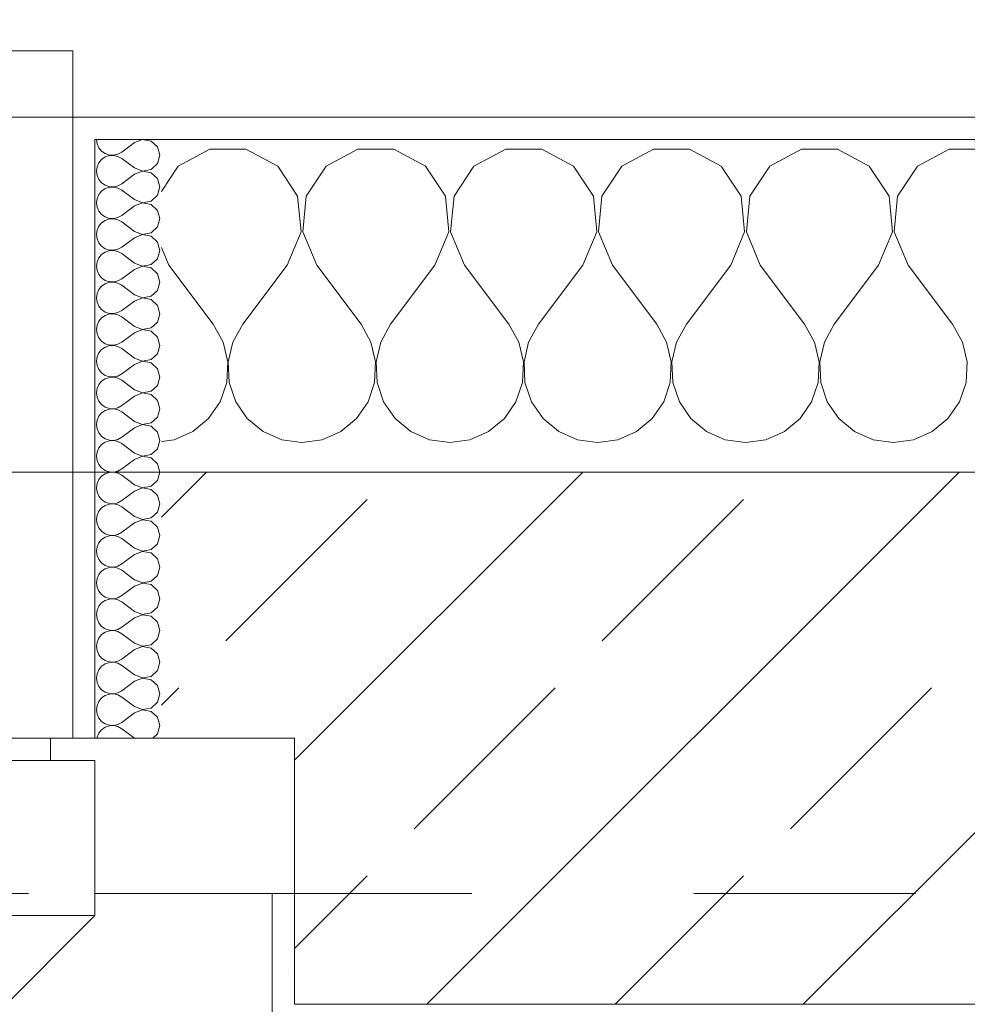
# Model space of a CAD drawing. Header units: metres. Extents: x -4 to 99, y -11 to 17.
# Tile 530 of 656: x 39.406 to 39.833, y 13.455 to 13.899. Entities that reach past the tile are written whole.
import ezdxf

# ---------------------------------------------------------------- set-up
doc = ezdxf.new("R2010")
doc.units = ezdxf.units.M
doc.header["$MEASUREMENT"] = 0
doc.linetypes.add('Strichlinie eng', pattern=[0.115, 0.075, -0.04])
doc.linetypes.add('Untersicht', pattern=[0.1, 0.075, -0.025])
for name, color, linetype in [('152 - Bemaßung_ Beschriftung.Ausbau', 7, 'Continuous'), ('603 - Struktur.Bodenplatte_ Decke Roh', 7, 'Continuous'), ('604 - Struktur.Wand Aussen', 7, 'Continuous'), ('Neubau_653 - Abdeckung.TB Verkofferung', 7, 'Continuous')]:
    doc.layers.add(name, color=color, linetype=linetype)
doc.styles.add('ERSTELLTER_STIL_2', font='txt')
doc.dimstyles.new('ERSTELLTER_STIL__2', dxfattribs={"dimtxt": 0.1, "dimasz": 0.0532, "dimexe": 0.18, "dimexo": 0.0625, "dimgap": 0, "dimtad": 1, "dimtih": 1, "dimtoh": 1, "dimzin": 0, "dimdsep": 46, "dimtxsty": 'ERSTELLTER_STIL_2', "dimblk": 'ARROWHEAD_2', "dimblk1": 'ARROWHEAD_2', "dimblk2": 'ARROWHEAD_2', "dimcen": 0.09, "dimse1": 1, "dimse2": 1, "dimclrd": 7, "dimclre": 7, "dimclrt": 7, "dimazin": 0, "dimtfac": 1, "dimtdec": 4, "dimtmove": 0, "dimatfit": 3, "dimfxl": 1, "dimtolj": 1, "dimtzin": 0, "dimarcsym": 0})
pattern_1 = [(0, (0, 0), (0, 0.08660254), [0, -0.05]), (0, (0.025, 0.0433), (0, 0.08660254), [0, -0.05])]

# ---------------------------------------------------------------- blocks, each defined once
blk = doc.blocks.new('*X39')
at = {"layer": '604 - Struktur.Wand Aussen', "color": 7, "linetype": 'Continuous', "lineweight": 5}
for p, q in [((39.49188, 13.84066), (39.47757, 13.83299)), ((39.50812, 13.84066), (39.49188, 13.84066)), ((39.52243, 13.83299), (39.50812, 13.84066)), ((39.55855, 13.84066), (39.54424, 13.83299)), ((39.57479, 13.84066), (39.55855, 13.84066)), ((39.5891, 13.83299), (39.57479, 13.84066)), ((39.62521, 13.84066), (39.6109, 13.83299)), ((39.64145, 13.84066), (39.62521, 13.84066)), ((39.65576, 13.83299), (39.64145, 13.84066)), ((39.69188, 13.84066), (39.67757, 13.83299)), ((39.70812, 13.84066), (39.69188, 13.84066)), ((39.72243, 13.83299), (39.70812, 13.84066)), ((39.75855, 13.84066), (39.74424, 13.83299)), ((39.77479, 13.84066), (39.75855, 13.84066)), ((39.7891, 13.83299), (39.77479, 13.84066)), ((39.82521, 13.84066), (39.8109, 13.83299)), ((39.84145, 13.84066), (39.82521, 13.84066)), ((39.47757, 13.83299), (39.47, 13.8216)), ((39.53142, 13.81947), (39.52243, 13.83299)), ((39.54424, 13.83299), (39.53525, 13.81947)), ((39.59808, 13.81947), (39.5891, 13.83299)), ((39.6109, 13.83299), (39.60192, 13.81947)), ((39.66475, 13.81947), (39.65576, 13.83299)), ((39.67757, 13.83299), (39.66858, 13.81947)), ((39.73142, 13.81947), (39.72243, 13.83299)), ((39.74424, 13.83299), (39.73525, 13.81947)), ((39.79808, 13.81947), (39.7891, 13.83299)), ((39.8109, 13.83299), (39.80192, 13.81947)), ((39.53295, 13.8033), (39.53142, 13.81947)), ((39.53525, 13.81947), (39.53371, 13.8033)), ((39.59962, 13.8033), (39.59808, 13.81947)), ((39.60192, 13.81947), (39.60038, 13.8033)), ((39.66629, 13.8033), (39.66475, 13.81947)), ((39.66858, 13.81947), (39.66705, 13.8033)), ((39.73295, 13.8033), (39.73142, 13.81947)), ((39.73525, 13.81947), (39.73371, 13.8033)), ((39.79962, 13.8033), (39.79808, 13.81947)), ((39.80192, 13.81947), (39.80038, 13.8033)), ((39.52667, 13.78833), (39.53295, 13.8033)), ((39.53371, 13.8033), (39.54, 13.78833)), ((39.59333, 13.78833), (39.59962, 13.8033)), ((39.60038, 13.8033), (39.60667, 13.78833)), ((39.66, 13.78833), (39.66629, 13.8033)), ((39.66705, 13.8033), (39.67333, 13.78833)), ((39.72667, 13.78833), (39.73295, 13.8033)), ((39.73371, 13.8033), (39.74, 13.78833)), ((39.79333, 13.78833), (39.79962, 13.8033)), ((39.80038, 13.8033), (39.80667, 13.78833)), ((39.47, 13.79627), (39.47333, 13.78833)), ((39.47333, 13.78833), (39.49333, 13.76167)), ((39.52667, 13.78833), (39.50667, 13.76167)), ((39.54, 13.78833), (39.56, 13.76167)), ((39.59333, 13.78833), (39.57333, 13.76167)), ((39.60667, 13.78833), (39.62667, 13.76167)), ((39.66, 13.78833), (39.64, 13.76167)), ((39.67333, 13.78833), (39.69333, 13.76167)), ((39.72667, 13.78833), (39.70667, 13.76167)), ((39.74, 13.78833), (39.76, 13.76167)), ((39.79333, 13.78833), (39.77333, 13.76167)), ((39.80667, 13.78833), (39.82667, 13.76167)), ((39.49778, 13.75362), (39.49333, 13.76167)), ((39.50667, 13.76167), (39.50222, 13.75362)), ((39.56445, 13.75362), (39.56, 13.76167)), ((39.57333, 13.76167), (39.56888, 13.75362)), ((39.63112, 13.75362), (39.62667, 13.76167)), ((39.64, 13.76167), (39.63555, 13.75362)), ((39.69778, 13.75362), (39.69333, 13.76167)), ((39.70667, 13.76167), (39.70222, 13.75362)), ((39.76445, 13.75362), (39.76, 13.76167)), ((39.77333, 13.76167), (39.76888, 13.75362)), ((39.83112, 13.75362), (39.82667, 13.76167)), ((39.49987, 13.74466), (39.49778, 13.75362)), ((39.50222, 13.75362), (39.50013, 13.74466)), ((39.56653, 13.74466), (39.56445, 13.75362)), ((39.56888, 13.75362), (39.5668, 13.74466)), ((39.6332, 13.74466), (39.63112, 13.75362)), ((39.63555, 13.75362), (39.63347, 13.74466)), ((39.69987, 13.74466), (39.69778, 13.75362)), ((39.70222, 13.75362), (39.70013, 13.74466)), ((39.76653, 13.74466), (39.76445, 13.75362)), ((39.76888, 13.75362), (39.7668, 13.74466)), ((39.8332, 13.74466), (39.83112, 13.75362)), ((39.49942, 13.73547), (39.49987, 13.74466)), ((39.50013, 13.74466), (39.50058, 13.73547)), ((39.56609, 13.73547), (39.56653, 13.74466)), ((39.5668, 13.74466), (39.56725, 13.73547)), ((39.63275, 13.73547), (39.6332, 13.74466)), ((39.63347, 13.74466), (39.63391, 13.73547)), ((39.69942, 13.73547), (39.69987, 13.74466)), ((39.70013, 13.74466), (39.70058, 13.73547)), ((39.76609, 13.73547), (39.76653, 13.74466)), ((39.7668, 13.74466), (39.76725, 13.73547)), ((39.83275, 13.73547), (39.8332, 13.74466)), ((39.49648, 13.72676), (39.49942, 13.73547)), ((39.50058, 13.73547), (39.50352, 13.72676)), ((39.56315, 13.72676), (39.56609, 13.73547)), ((39.56725, 13.73547), (39.57019, 13.72676)), ((39.62981, 13.72676), (39.63275, 13.73547)), ((39.63391, 13.73547), (39.63685, 13.72676)), ((39.69648, 13.72676), (39.69942, 13.73547)), ((39.70058, 13.73547), (39.70352, 13.72676)), ((39.76315, 13.72676), (39.76609, 13.73547)), ((39.76725, 13.73547), (39.77019, 13.72676)), ((39.82981, 13.72676), (39.83275, 13.73547)), ((39.49127, 13.71918), (39.49648, 13.72676)), ((39.50352, 13.72676), (39.50873, 13.71918)), ((39.55794, 13.71918), (39.56315, 13.72676)), ((39.57019, 13.72676), (39.57539, 13.71918)), ((39.62461, 13.71918), (39.62981, 13.72676)), ((39.63685, 13.72676), (39.64206, 13.71918)), ((39.69127, 13.71918), (39.69648, 13.72676)), ((39.70352, 13.72676), (39.70873, 13.71918)), ((39.75794, 13.71918), (39.76315, 13.72676)), ((39.77019, 13.72676), (39.77539, 13.71918)), ((39.82461, 13.71918), (39.82981, 13.72676)), ((39.48419, 13.71331), (39.49127, 13.71918)), ((39.50873, 13.71918), (39.51581, 13.71331)), ((39.55086, 13.71331), (39.55794, 13.71918)), ((39.57539, 13.71918), (39.58248, 13.71331)), ((39.61752, 13.71331), (39.62461, 13.71918)), ((39.64206, 13.71918), (39.64914, 13.71331)), ((39.68419, 13.71331), (39.69127, 13.71918)), ((39.70873, 13.71918), (39.71581, 13.71331)), ((39.75086, 13.71331), (39.75794, 13.71918)), ((39.77539, 13.71918), (39.78248, 13.71331)), ((39.81752, 13.71331), (39.82461, 13.71918)), ((39.47578, 13.7096), (39.48419, 13.71331)), ((39.51581, 13.71331), (39.52422, 13.7096)), ((39.54244, 13.7096), (39.55086, 13.71331)), ((39.58248, 13.71331), (39.59089, 13.7096)), ((39.60911, 13.7096), (39.61752, 13.71331)), ((39.64914, 13.71331), (39.65756, 13.7096)), ((39.67578, 13.7096), (39.68419, 13.71331)), ((39.71581, 13.71331), (39.72422, 13.7096)), ((39.74244, 13.7096), (39.75086, 13.71331)), ((39.78248, 13.71331), (39.79089, 13.7096)), ((39.80911, 13.7096), (39.81752, 13.71331)), ((39.47, 13.7088), (39.47578, 13.7096)), ((39.52422, 13.7096), (39.53333, 13.70833)), ((39.53333, 13.70833), (39.54244, 13.7096)), ((39.59089, 13.7096), (39.6, 13.70833)), ((39.6, 13.70833), (39.60911, 13.7096)), ((39.65756, 13.7096), (39.66667, 13.70833)), ((39.66667, 13.70833), (39.67578, 13.7096)), ((39.72422, 13.7096), (39.73333, 13.70833)), ((39.73333, 13.70833), (39.74244, 13.7096)), ((39.79089, 13.7096), (39.8, 13.70833)), ((39.8, 13.70833), (39.80911, 13.7096))]:
    blk.add_line(p, q, dxfattribs=at)
blk = doc.blocks.new('*X65')
at = {"layer": '604 - Struktur.Wand Aussen', "color": 7, "linetype": 'Continuous', "lineweight": 5}
for p, q in [((39.44071, 13.845), (39.44099, 13.84305)), ((39.4615, 13.84497), (39.45786, 13.84357)), ((39.46534, 13.84425), (39.4615, 13.84497)), ((39.44099, 13.84305), (39.44178, 13.84124)), ((39.44178, 13.84124), (39.44304, 13.83973)), ((39.45786, 13.84357), (39.45214, 13.83929)), ((39.46822, 13.84161), (39.46534, 13.84425)), ((39.46929, 13.83786), (39.46822, 13.84161)), ((39.44304, 13.83599), (39.44178, 13.83447)), ((39.44304, 13.83973), (39.44466, 13.83861)), ((39.44466, 13.8371), (39.44304, 13.83599)), ((39.44466, 13.83861), (39.44653, 13.83798)), ((39.44653, 13.83773), (39.44466, 13.8371)), ((39.44653, 13.83798), (39.4485, 13.83789)), ((39.4485, 13.83783), (39.44653, 13.83773)), ((39.4485, 13.83789), (39.45042, 13.83833)), ((39.45042, 13.83738), (39.4485, 13.83783)), ((39.45042, 13.83833), (39.45214, 13.83929)), ((39.45214, 13.83643), (39.45042, 13.83738)), ((39.45786, 13.83214), (39.45214, 13.83643)), ((39.46822, 13.8341), (39.46929, 13.83786)), ((39.44099, 13.83267), (39.44071, 13.83071)), ((39.44178, 13.83447), (39.44099, 13.83267)), ((39.45786, 13.83214), (39.4615, 13.83074)), ((39.4615, 13.83074), (39.46534, 13.83147)), ((39.46534, 13.83147), (39.46822, 13.8341)), ((39.44071, 13.83071), (39.44099, 13.82876)), ((39.44099, 13.82876), (39.44178, 13.82696)), ((39.44178, 13.82696), (39.44304, 13.82544)), ((39.45786, 13.82929), (39.45214, 13.825)), ((39.4615, 13.83069), (39.45786, 13.82929)), ((39.46534, 13.82996), (39.4615, 13.83069)), ((39.46822, 13.82733), (39.46534, 13.82996)), ((39.46929, 13.82357), (39.46822, 13.82733)), ((39.44304, 13.82544), (39.44466, 13.82433)), ((39.44466, 13.82282), (39.44304, 13.8217)), ((39.44466, 13.82433), (39.44653, 13.8237)), ((39.44653, 13.82345), (39.44466, 13.82282)), ((39.44653, 13.8237), (39.4485, 13.8236)), ((39.4485, 13.82354), (39.44653, 13.82345)), ((39.4485, 13.8236), (39.45042, 13.82405)), ((39.45042, 13.8231), (39.4485, 13.82354)), ((39.45042, 13.82405), (39.45214, 13.825)), ((39.45214, 13.82214), (39.45042, 13.8231)), ((39.45786, 13.81786), (39.45214, 13.82214)), ((39.46822, 13.81982), (39.46929, 13.82357)), ((39.44099, 13.81838), (39.44071, 13.81643)), ((39.44178, 13.82018), (39.44099, 13.81838)), ((39.44304, 13.8217), (39.44178, 13.82018)), ((39.45786, 13.81786), (39.4615, 13.81646)), ((39.46534, 13.81718), (39.46822, 13.81982)), ((39.44071, 13.81643), (39.44099, 13.81448)), ((39.44099, 13.81448), (39.44178, 13.81267)), ((39.45786, 13.815), (39.45214, 13.81071)), ((39.4615, 13.8164), (39.45786, 13.815)), ((39.4615, 13.81646), (39.46534, 13.81718)), ((39.46534, 13.81567), (39.4615, 13.8164)), ((39.46822, 13.81304), (39.46534, 13.81567)), ((39.44178, 13.81267), (39.44304, 13.81116)), ((39.44304, 13.81116), (39.44466, 13.81004)), ((39.44466, 13.81004), (39.44653, 13.80941)), ((39.44653, 13.80916), (39.44466, 13.80853)), ((39.44653, 13.80941), (39.4485, 13.80931)), ((39.4485, 13.80926), (39.44653, 13.80916)), ((39.4485, 13.80931), (39.45042, 13.80976)), ((39.45042, 13.80881), (39.4485, 13.80926)), ((39.45042, 13.80976), (39.45214, 13.81071)), ((39.45214, 13.80786), (39.45042, 13.80881)), ((39.46929, 13.80929), (39.46822, 13.81304)), ((39.46822, 13.80553), (39.46929, 13.80929)), ((39.44178, 13.8059), (39.44099, 13.80409)), ((39.44304, 13.80742), (39.44178, 13.8059)), ((39.44466, 13.80853), (39.44304, 13.80742)), ((39.45786, 13.80357), (39.45214, 13.80786)), ((39.46534, 13.8029), (39.46822, 13.80553)), ((39.44099, 13.80409), (39.44071, 13.80214)), ((39.44071, 13.80214), (39.44099, 13.80019)), ((39.44099, 13.80019), (39.44178, 13.79839)), ((39.45786, 13.80071), (39.45214, 13.79643)), ((39.45786, 13.80357), (39.4615, 13.80217)), ((39.4615, 13.80211), (39.45786, 13.80071)), ((39.4615, 13.80217), (39.46534, 13.8029)), ((39.46534, 13.80139), (39.4615, 13.80211)), ((39.46822, 13.79876), (39.46534, 13.80139)), ((39.44178, 13.79839), (39.44304, 13.79687)), ((39.44304, 13.79687), (39.44466, 13.79575)), ((39.44466, 13.79575), (39.44653, 13.79512)), ((39.45042, 13.79547), (39.45214, 13.79643)), ((39.46929, 13.795), (39.46822, 13.79876)), ((39.44178, 13.79161), (39.44099, 13.78981)), ((39.44304, 13.79313), (39.44178, 13.79161)), ((39.44466, 13.79425), (39.44304, 13.79313)), ((39.44653, 13.79488), (39.44466, 13.79425)), ((39.44653, 13.79512), (39.4485, 13.79503)), ((39.4485, 13.79497), (39.44653, 13.79488)), ((39.4485, 13.79503), (39.45042, 13.79547)), ((39.45042, 13.79453), (39.4485, 13.79497)), ((39.45214, 13.79357), (39.45042, 13.79453)), ((39.45786, 13.78929), (39.45214, 13.79357)), ((39.46534, 13.78861), (39.46822, 13.79124)), ((39.46822, 13.79124), (39.46929, 13.795)), ((39.44099, 13.78981), (39.44071, 13.78786)), ((39.44071, 13.78786), (39.44099, 13.78591)), ((39.45786, 13.78929), (39.4615, 13.78789)), ((39.4615, 13.78783), (39.45786, 13.78643)), ((39.4615, 13.78789), (39.46534, 13.78861)), ((39.46534, 13.7871), (39.4615, 13.78783)), ((39.46822, 13.78447), (39.46534, 13.7871)), ((39.44099, 13.78591), (39.44178, 13.7841)), ((39.44178, 13.7841), (39.44304, 13.78258)), ((39.44304, 13.78258), (39.44466, 13.78147)), ((39.45786, 13.78643), (39.45214, 13.78214)), ((39.46929, 13.78071), (39.46822, 13.78447)), ((39.44304, 13.77884), (39.44178, 13.77733)), ((39.44466, 13.77996), (39.44304, 13.77884)), ((39.44466, 13.78147), (39.44653, 13.78084)), ((39.44653, 13.78059), (39.44466, 13.77996)), ((39.44653, 13.78084), (39.4485, 13.78074)), ((39.4485, 13.78069), (39.44653, 13.78059)), ((39.4485, 13.78074), (39.45042, 13.78119)), ((39.45042, 13.78024), (39.4485, 13.78069)), ((39.45042, 13.78119), (39.45214, 13.78214)), ((39.45214, 13.77929), (39.45042, 13.78024)), ((39.45786, 13.775), (39.45214, 13.77929)), ((39.46822, 13.77696), (39.46929, 13.78071)), ((39.44099, 13.77552), (39.44071, 13.77357)), ((39.44071, 13.77357), (39.44099, 13.77162)), ((39.44178, 13.77733), (39.44099, 13.77552)), ((39.45786, 13.775), (39.4615, 13.7736)), ((39.4615, 13.77354), (39.45786, 13.77214)), ((39.4615, 13.7736), (39.46534, 13.77433)), ((39.46534, 13.77282), (39.4615, 13.77354)), ((39.46534, 13.77433), (39.46822, 13.77696)), ((39.44099, 13.77162), (39.44178, 13.76982)), ((39.44178, 13.76982), (39.44304, 13.7683)), ((39.45786, 13.77214), (39.45214, 13.76786)), ((39.46822, 13.77018), (39.46534, 13.77282)), ((39.46929, 13.76643), (39.46822, 13.77018)), ((39.44304, 13.76456), (39.44178, 13.76304)), ((39.44304, 13.7683), (39.44466, 13.76718)), ((39.44466, 13.76567), (39.44304, 13.76456)), ((39.44466, 13.76718), (39.44653, 13.76655)), ((39.44653, 13.7663), (39.44466, 13.76567)), ((39.44653, 13.76655), (39.4485, 13.76646)), ((39.4485, 13.7664), (39.44653, 13.7663)), ((39.4485, 13.76646), (39.45042, 13.7669)), ((39.45042, 13.76595), (39.4485, 13.7664)), ((39.45042, 13.7669), (39.45214, 13.76786)), ((39.45214, 13.765), (39.45042, 13.76595)), ((39.45786, 13.76071), (39.45214, 13.765)), ((39.46822, 13.76267), (39.46929, 13.76643)), ((39.44099, 13.76124), (39.44071, 13.75929)), ((39.44178, 13.76304), (39.44099, 13.76124)), ((39.45786, 13.76071), (39.4615, 13.75931)), ((39.4615, 13.75931), (39.46534, 13.76004)), ((39.46534, 13.76004), (39.46822, 13.76267)), ((39.44071, 13.75929), (39.44099, 13.75733)), ((39.44099, 13.75733), (39.44178, 13.75553)), ((39.44178, 13.75553), (39.44304, 13.75401)), ((39.45786, 13.75786), (39.45214, 13.75357)), ((39.4615, 13.75926), (39.45786, 13.75786)), ((39.46534, 13.75853), (39.4615, 13.75926)), ((39.46822, 13.7559), (39.46534, 13.75853)), ((39.46929, 13.75214), (39.46822, 13.7559)), ((39.44304, 13.75401), (39.44466, 13.7529)), ((39.44466, 13.75139), (39.44304, 13.75027)), ((39.44466, 13.7529), (39.44653, 13.75227)), ((39.44653, 13.75202), (39.44466, 13.75139)), ((39.44653, 13.75227), (39.4485, 13.75217)), ((39.4485, 13.75211), (39.44653, 13.75202)), ((39.4485, 13.75217), (39.45042, 13.75262)), ((39.45042, 13.75167), (39.4485, 13.75211)), ((39.45042, 13.75262), (39.45214, 13.75357)), ((39.45214, 13.75071), (39.45042, 13.75167)), ((39.46822, 13.74839), (39.46929, 13.75214)), ((39.44099, 13.74695), (39.44071, 13.745)), ((39.44178, 13.74876), (39.44099, 13.74695)), ((39.44304, 13.75027), (39.44178, 13.74876)), ((39.45786, 13.74643), (39.45214, 13.75071)), ((39.46534, 13.74575), (39.46822, 13.74839)), ((39.44071, 13.745), (39.44099, 13.74305)), ((39.44099, 13.74305), (39.44178, 13.74124)), ((39.45786, 13.74357), (39.45214, 13.73929)), ((39.45786, 13.74643), (39.4615, 13.74503)), ((39.4615, 13.74497), (39.45786, 13.74357)), ((39.4615, 13.74503), (39.46534, 13.74575)), ((39.46534, 13.74425), (39.4615, 13.74497)), ((39.46822, 13.74161), (39.46534, 13.74425)), ((39.44178, 13.74124), (39.44304, 13.73973)), ((39.44304, 13.73973), (39.44466, 13.73861)), ((39.44466, 13.73861), (39.44653, 13.73798)), ((39.44653, 13.73798), (39.4485, 13.73789)), ((39.4485, 13.73783), (39.44653, 13.73773)), ((39.4485, 13.73789), (39.45042, 13.73833)), ((39.45042, 13.73738), (39.4485, 13.73783)), ((39.45042, 13.73833), (39.45214, 13.73929)), ((39.46929, 13.73786), (39.46822, 13.74161)), ((39.46822, 13.7341), (39.46929, 13.73786)), ((39.44178, 13.73447), (39.44099, 13.73267)), ((39.44304, 13.73599), (39.44178, 13.73447)), ((39.44466, 13.7371), (39.44304, 13.73599)), ((39.44653, 13.73773), (39.44466, 13.7371)), ((39.45214, 13.73643), (39.45042, 13.73738)), ((39.45786, 13.73214), (39.45214, 13.73643)), ((39.46534, 13.73147), (39.46822, 13.7341)), ((39.44099, 13.73267), (39.44071, 13.73071)), ((39.44071, 13.73071), (39.44099, 13.72876)), ((39.45786, 13.72929), (39.45214, 13.725)), ((39.45786, 13.73214), (39.4615, 13.73074)), ((39.4615, 13.73069), (39.45786, 13.72929)), ((39.4615, 13.73074), (39.46534, 13.73147)), ((39.46534, 13.72996), (39.4615, 13.73069)), ((39.46822, 13.72733), (39.46534, 13.72996)), ((39.44099, 13.72876), (39.44178, 13.72696)), ((39.44178, 13.72696), (39.44304, 13.72544)), ((39.44304, 13.72544), (39.44466, 13.72433)), ((39.45042, 13.72405), (39.45214, 13.725)), ((39.46929, 13.72357), (39.46822, 13.72733)), ((39.44178, 13.72018), (39.44099, 13.71838)), ((39.44304, 13.7217), (39.44178, 13.72018)), ((39.44466, 13.72282), (39.44304, 13.7217)), ((39.44466, 13.72433), (39.44653, 13.7237)), ((39.44653, 13.72345), (39.44466, 13.72282)), ((39.44653, 13.7237), (39.4485, 13.7236)), ((39.4485, 13.72354), (39.44653, 13.72345)), ((39.4485, 13.7236), (39.45042, 13.72405)), ((39.45042, 13.7231), (39.4485, 13.72354)), ((39.45214, 13.72214), (39.45042, 13.7231)), ((39.45786, 13.71786), (39.45214, 13.72214)), ((39.46822, 13.71982), (39.46929, 13.72357)), ((39.44099, 13.71838), (39.44071, 13.71643)), ((39.44071, 13.71643), (39.44099, 13.71448)), ((39.45786, 13.71786), (39.4615, 13.71646)), ((39.4615, 13.7164), (39.45786, 13.715)), ((39.4615, 13.71646), (39.46534, 13.71718)), ((39.46534, 13.71567), (39.4615, 13.7164)), ((39.46534, 13.71718), (39.46822, 13.71982)), ((39.46822, 13.71304), (39.46534, 13.71567)), ((39.44099, 13.71448), (39.44178, 13.71267)), ((39.44178, 13.71267), (39.44304, 13.71116)), ((39.44304, 13.71116), (39.44466, 13.71004)), ((39.45786, 13.715), (39.45214, 13.71071)), ((39.46929, 13.70929), (39.46822, 13.71304)), ((39.44304, 13.70742), (39.44178, 13.7059)), ((39.44466, 13.70853), (39.44304, 13.70742)), ((39.44466, 13.71004), (39.44653, 13.70941)), ((39.44653, 13.70916), (39.44466, 13.70853)), ((39.44653, 13.70941), (39.4485, 13.70931)), ((39.4485, 13.70926), (39.44653, 13.70916)), ((39.4485, 13.70931), (39.45042, 13.70976)), ((39.45042, 13.70881), (39.4485, 13.70926)), ((39.45042, 13.70976), (39.45214, 13.71071)), ((39.45214, 13.70786), (39.45042, 13.70881)), ((39.45786, 13.70357), (39.45214, 13.70786)), ((39.46822, 13.70553), (39.46929, 13.70929)), ((39.44099, 13.70409), (39.44071, 13.70214)), ((39.44178, 13.7059), (39.44099, 13.70409)), ((39.45786, 13.70357), (39.4615, 13.70217)), ((39.4615, 13.70217), (39.46534, 13.7029)), ((39.46534, 13.7029), (39.46822, 13.70553)), ((39.44071, 13.70214), (39.44099, 13.70019)), ((39.44099, 13.70019), (39.44178, 13.69839)), ((39.44178, 13.69839), (39.44304, 13.69687)), ((39.45786, 13.70071), (39.45214, 13.69643)), ((39.4615, 13.70211), (39.45786, 13.70071)), ((39.46534, 13.70139), (39.4615, 13.70211)), ((39.46822, 13.69876), (39.46534, 13.70139)), ((39.46929, 13.695), (39.46822, 13.69876)), ((39.44304, 13.69687), (39.44466, 13.69575)), ((39.44466, 13.69425), (39.44304, 13.69313)), ((39.44466, 13.69575), (39.44653, 13.69512)), ((39.44653, 13.69488), (39.44466, 13.69425)), ((39.44653, 13.69512), (39.4485, 13.69503)), ((39.4485, 13.69497), (39.44653, 13.69488)), ((39.4485, 13.69503), (39.45042, 13.69547)), ((39.45042, 13.69453), (39.4485, 13.69497)), ((39.45042, 13.69547), (39.45214, 13.69643)), ((39.45214, 13.69357), (39.45042, 13.69453)), ((39.45786, 13.68929), (39.45214, 13.69357)), ((39.46822, 13.69124), (39.46929, 13.695)), ((39.44099, 13.68981), (39.44071, 13.68786)), ((39.44178, 13.69161), (39.44099, 13.68981)), ((39.44304, 13.69313), (39.44178, 13.69161)), ((39.45786, 13.68929), (39.4615, 13.68789)), ((39.46534, 13.68861), (39.46822, 13.69124)), ((39.44071, 13.68786), (39.44099, 13.68591)), ((39.44099, 13.68591), (39.44178, 13.6841)), ((39.45786, 13.68643), (39.45214, 13.68214)), ((39.4615, 13.68783), (39.45786, 13.68643)), ((39.4615, 13.68789), (39.46534, 13.68861)), ((39.46534, 13.6871), (39.4615, 13.68783)), ((39.46822, 13.68447), (39.46534, 13.6871)), ((39.44178, 13.6841), (39.44304, 13.68258)), ((39.44304, 13.68258), (39.44466, 13.68147)), ((39.44466, 13.68147), (39.44653, 13.68084)), ((39.44653, 13.68059), (39.44466, 13.67996)), ((39.44653, 13.68084), (39.4485, 13.68074)), ((39.4485, 13.68069), (39.44653, 13.68059)), ((39.4485, 13.68074), (39.45042, 13.68119)), ((39.45042, 13.68024), (39.4485, 13.68069)), ((39.45042, 13.68119), (39.45214, 13.68214)), ((39.45214, 13.67929), (39.45042, 13.68024)), ((39.46929, 13.68071), (39.46822, 13.68447)), ((39.46822, 13.67696), (39.46929, 13.68071)), ((39.44178, 13.67733), (39.44099, 13.67552)), ((39.44304, 13.67884), (39.44178, 13.67733)), ((39.44466, 13.67996), (39.44304, 13.67884)), ((39.45786, 13.675), (39.45214, 13.67929)), ((39.46534, 13.67433), (39.46822, 13.67696)), ((39.44099, 13.67552), (39.44071, 13.67357)), ((39.44071, 13.67357), (39.44099, 13.67162)), ((39.44099, 13.67162), (39.44178, 13.66982)), ((39.45786, 13.67214), (39.45214, 13.66786)), ((39.45786, 13.675), (39.4615, 13.6736)), ((39.4615, 13.67354), (39.45786, 13.67214)), ((39.4615, 13.6736), (39.46534, 13.67433)), ((39.46534, 13.67282), (39.4615, 13.67354)), ((39.46822, 13.67018), (39.46534, 13.67282)), ((39.44178, 13.66982), (39.44304, 13.6683)), ((39.44304, 13.6683), (39.44466, 13.66718)), ((39.44466, 13.66718), (39.44653, 13.66655)), ((39.4485, 13.66646), (39.45042, 13.6669)), ((39.45042, 13.6669), (39.45214, 13.66786)), ((39.46929, 13.66643), (39.46822, 13.67018)), ((39.44178, 13.66304), (39.44099, 13.66124)), ((39.44304, 13.66456), (39.44178, 13.66304)), ((39.44466, 13.66567), (39.44304, 13.66456)), ((39.44653, 13.6663), (39.44466, 13.66567)), ((39.44653, 13.66655), (39.4485, 13.66646)), ((39.4485, 13.6664), (39.44653, 13.6663)), ((39.45042, 13.66595), (39.4485, 13.6664)), ((39.45214, 13.665), (39.45042, 13.66595)), ((39.45786, 13.66071), (39.45214, 13.665)), ((39.46534, 13.66004), (39.46822, 13.66267)), ((39.46822, 13.66267), (39.46929, 13.66643)), ((39.44099, 13.66124), (39.44071, 13.65929)), ((39.44071, 13.65929), (39.44099, 13.65733)), ((39.45786, 13.65786), (39.45214, 13.65357)), ((39.45786, 13.66071), (39.4615, 13.65931)), ((39.4615, 13.65926), (39.45786, 13.65786)), ((39.4615, 13.65931), (39.46534, 13.66004)), ((39.46534, 13.65853), (39.4615, 13.65926)), ((39.46822, 13.6559), (39.46534, 13.65853)), ((39.44099, 13.65733), (39.44178, 13.65553)), ((39.44178, 13.65553), (39.44304, 13.65401)), ((39.44304, 13.65401), (39.44466, 13.6529)), ((39.45042, 13.65262), (39.45214, 13.65357)), ((39.46929, 13.65214), (39.46822, 13.6559)), ((39.44304, 13.65027), (39.44178, 13.64876)), ((39.44466, 13.65139), (39.44304, 13.65027)), ((39.44466, 13.6529), (39.44653, 13.65227)), ((39.44653, 13.65202), (39.44466, 13.65139)), ((39.44653, 13.65227), (39.4485, 13.65217)), ((39.4485, 13.65211), (39.44653, 13.65202)), ((39.4485, 13.65217), (39.45042, 13.65262)), ((39.45042, 13.65167), (39.4485, 13.65211)), ((39.45214, 13.65071), (39.45042, 13.65167)), ((39.45786, 13.64643), (39.45214, 13.65071)), ((39.46822, 13.64839), (39.46929, 13.65214)), ((39.44099, 13.64695), (39.44071, 13.645)), ((39.44071, 13.645), (39.44099, 13.64305)), ((39.44178, 13.64876), (39.44099, 13.64695)), ((39.45786, 13.64643), (39.4615, 13.64503)), ((39.4615, 13.64497), (39.45786, 13.64357)), ((39.4615, 13.64503), (39.46534, 13.64575)), ((39.46534, 13.64425), (39.4615, 13.64497)), ((39.46534, 13.64575), (39.46822, 13.64839)), ((39.44099, 13.64305), (39.44178, 13.64124)), ((39.44178, 13.64124), (39.44304, 13.63973)), ((39.45786, 13.64357), (39.45214, 13.63929)), ((39.46822, 13.64161), (39.46534, 13.64425)), ((39.46929, 13.63786), (39.46822, 13.64161)), ((39.44304, 13.63599), (39.44178, 13.63447)), ((39.44304, 13.63973), (39.44466, 13.63861)), ((39.44466, 13.6371), (39.44304, 13.63599)), ((39.44466, 13.63861), (39.44653, 13.63798)), ((39.44653, 13.63773), (39.44466, 13.6371)), ((39.44653, 13.63798), (39.4485, 13.63789)), ((39.4485, 13.63783), (39.44653, 13.63773)), ((39.4485, 13.63789), (39.45042, 13.63833)), ((39.45042, 13.63738), (39.4485, 13.63783)), ((39.45042, 13.63833), (39.45214, 13.63929)), ((39.45214, 13.63643), (39.45042, 13.63738)), ((39.45786, 13.63214), (39.45214, 13.63643)), ((39.46822, 13.6341), (39.46929, 13.63786)), ((39.44099, 13.63267), (39.44071, 13.63071)), ((39.44178, 13.63447), (39.44099, 13.63267)), ((39.45786, 13.63214), (39.4615, 13.63074)), ((39.4615, 13.63074), (39.46534, 13.63147)), ((39.46534, 13.63147), (39.46822, 13.6341)), ((39.44071, 13.63071), (39.44099, 13.62876)), ((39.44099, 13.62876), (39.44178, 13.62696)), ((39.44178, 13.62696), (39.44304, 13.62544)), ((39.45786, 13.62929), (39.45214, 13.625)), ((39.4615, 13.63069), (39.45786, 13.62929)), ((39.46534, 13.62996), (39.4615, 13.63069)), ((39.46822, 13.62733), (39.46534, 13.62996)), ((39.46929, 13.62357), (39.46822, 13.62733)), ((39.44304, 13.62544), (39.44466, 13.62433)), ((39.44466, 13.62282), (39.44304, 13.6217)), ((39.44466, 13.62433), (39.44653, 13.6237)), ((39.44653, 13.62345), (39.44466, 13.62282)), ((39.44653, 13.6237), (39.4485, 13.6236)), ((39.4485, 13.62354), (39.44653, 13.62345)), ((39.4485, 13.6236), (39.45042, 13.62405)), ((39.45042, 13.6231), (39.4485, 13.62354)), ((39.45042, 13.62405), (39.45214, 13.625)), ((39.45214, 13.62214), (39.45042, 13.6231)), ((39.46822, 13.61982), (39.46929, 13.62357)), ((39.44099, 13.61838), (39.44071, 13.61643)), ((39.44178, 13.62018), (39.44099, 13.61838)), ((39.44304, 13.6217), (39.44178, 13.62018)), ((39.45786, 13.61786), (39.45214, 13.62214)), ((39.46534, 13.61718), (39.46822, 13.61982)), ((39.44071, 13.61643), (39.44099, 13.61448)), ((39.44099, 13.61448), (39.44178, 13.61267)), ((39.45786, 13.615), (39.45214, 13.61071)), ((39.45786, 13.61786), (39.4615, 13.61646)), ((39.4615, 13.6164), (39.45786, 13.615)), ((39.4615, 13.61646), (39.46534, 13.61718)), ((39.46534, 13.61567), (39.4615, 13.6164)), ((39.46822, 13.61304), (39.46534, 13.61567)), ((39.44178, 13.61267), (39.44304, 13.61116)), ((39.44304, 13.61116), (39.44466, 13.61004)), ((39.44466, 13.61004), (39.44653, 13.60941)), ((39.44653, 13.60916), (39.44466, 13.60853)), ((39.44653, 13.60941), (39.4485, 13.60931)), ((39.4485, 13.60926), (39.44653, 13.60916)), ((39.4485, 13.60931), (39.45042, 13.60976)), ((39.45042, 13.60881), (39.4485, 13.60926)), ((39.45042, 13.60976), (39.45214, 13.61071)), ((39.46929, 13.60929), (39.46822, 13.61304)), ((39.46822, 13.60553), (39.46929, 13.60929)), ((39.44178, 13.6059), (39.44099, 13.60409)), ((39.44304, 13.60742), (39.44178, 13.6059)), ((39.44466, 13.60853), (39.44304, 13.60742)), ((39.45214, 13.60786), (39.45042, 13.60881)), ((39.45786, 13.60357), (39.45214, 13.60786)), ((39.46534, 13.6029), (39.46822, 13.60553)), ((39.44099, 13.60409), (39.44071, 13.60214)), ((39.44071, 13.60214), (39.44099, 13.60019)), ((39.44099, 13.60019), (39.44178, 13.59839)), ((39.45786, 13.60071), (39.45214, 13.59643)), ((39.45786, 13.60357), (39.4615, 13.60217)), ((39.4615, 13.60211), (39.45786, 13.60071)), ((39.4615, 13.60217), (39.46534, 13.6029)), ((39.46534, 13.60139), (39.4615, 13.60211)), ((39.46822, 13.59876), (39.46534, 13.60139)), ((39.44178, 13.59839), (39.44304, 13.59687)), ((39.44304, 13.59687), (39.44466, 13.59575)), ((39.44466, 13.59575), (39.44653, 13.59512)), ((39.45042, 13.59547), (39.45214, 13.59643)), ((39.46929, 13.595), (39.46822, 13.59876)), ((39.44178, 13.59161), (39.44099, 13.58981)), ((39.44304, 13.59313), (39.44178, 13.59161)), ((39.44466, 13.59425), (39.44304, 13.59313)), ((39.44653, 13.59488), (39.44466, 13.59425)), ((39.44653, 13.59512), (39.4485, 13.59503)), ((39.4485, 13.59497), (39.44653, 13.59488)), ((39.4485, 13.59503), (39.45042, 13.59547)), ((39.45042, 13.59453), (39.4485, 13.59497)), ((39.45214, 13.59357), (39.45042, 13.59453)), ((39.45786, 13.58929), (39.45214, 13.59357)), ((39.46534, 13.58861), (39.46822, 13.59124)), ((39.46822, 13.59124), (39.46929, 13.595)), ((39.44099, 13.58981), (39.44071, 13.58786)), ((39.44071, 13.58786), (39.44099, 13.58591)), ((39.45786, 13.58929), (39.4615, 13.58789)), ((39.4615, 13.58783), (39.45786, 13.58643)), ((39.4615, 13.58789), (39.46534, 13.58861)), ((39.46534, 13.5871), (39.4615, 13.58783)), ((39.46822, 13.58447), (39.46534, 13.5871)), ((39.44099, 13.58591), (39.44178, 13.5841)), ((39.44178, 13.5841), (39.44304, 13.58258)), ((39.44304, 13.58258), (39.44466, 13.58147)), ((39.45786, 13.58643), (39.45214, 13.58214)), ((39.46929, 13.58071), (39.46822, 13.58447)), ((39.44304, 13.57884), (39.44178, 13.57733)), ((39.44466, 13.57996), (39.44304, 13.57884)), ((39.44466, 13.58147), (39.44653, 13.58084)), ((39.44653, 13.58059), (39.44466, 13.57996)), ((39.44653, 13.58084), (39.4485, 13.58074)), ((39.4485, 13.58069), (39.44653, 13.58059)), ((39.4485, 13.58074), (39.45042, 13.58119)), ((39.45042, 13.58024), (39.4485, 13.58069)), ((39.45042, 13.58119), (39.45214, 13.58214)), ((39.45214, 13.57929), (39.45042, 13.58024)), ((39.45786, 13.575), (39.45214, 13.57929)), ((39.46822, 13.57696), (39.46929, 13.58071)), ((39.44099, 13.57552), (39.44091, 13.575)), ((39.44178, 13.57733), (39.44099, 13.57552)), ((39.46608, 13.575), (39.46822, 13.57696))]:
    blk.add_line(p, q, dxfattribs=at)
blk = doc.blocks.new('*D248')
at = {"layer": '152 - Bemaßung_ Beschriftung.Ausbau', "color": 7, "linetype": 'Continuous', "lineweight": 5}
for p, q in [((37.13, 14.8025), (37.13, 14.9075)), ((39.53, 14.8025), (39.53, 14.9075)), ((37.15021, 14.89), (37.10979, 14.82)), ((39.55021, 14.89), (39.50979, 14.82)), ((37.13, 14.855), (39.53, 14.855))]:
    blk.add_line(p, q, dxfattribs=at)
at = {"layer": '152 - Bemaßung_ Beschriftung.Ausbau', "color": 7, "lineweight": 5, "char_height": 0.1, "attachment_point": 7, "style": 'ERSTELLTER_STIL_2'}
for s, insert in [('\\A1;{\\pql;\\fArial|b0|i0|c0|p38;2,40}', (38.19697, 14.875)), ('\\A1;{\\pql;\\fArial|b0|i0|c0|p38;2,01}', (38.19697, 14.735))]:
    blk.add_mtext(s, dxfattribs=dict(at, insert=insert))
blk = doc.blocks.new('ARROWHEAD_2')
at = {"color": 0, "linetype": 'Continuous', "lineweight": 0}
for p, q in [((-0.3781, -0.655), (0.3781, 0.655)), ((0, 0), (-1, 0))]:
    blk.add_line(p, q, dxfattribs=at)
blk = doc.blocks.new('*D249')
at = {"layer": '152 - Bemaßung_ Beschriftung.Ausbau', "color": 7, "linetype": 'Continuous', "lineweight": 5}
for p, q in [((39.53, 14.8025), (39.53, 14.9075)), ((40.72, 14.8025), (40.72, 14.9075)), ((39.55021, 14.89), (39.50979, 14.82)), ((40.74021, 14.89), (40.69979, 14.82)), ((39.53, 14.855), (40.72, 14.855))]:
    blk.add_line(p, q, dxfattribs=at)
at = {"layer": '152 - Bemaßung_ Beschriftung.Ausbau', "color": 7, "lineweight": 5, "insert": (39.99197, 14.875), "char_height": 0.1, "attachment_point": 7, "style": 'ERSTELLTER_STIL_2'}
blk.add_mtext('\\A1;{\\pql;\\fArial|b0|i0|c0|p38;1,19}', dxfattribs=at)
blk = doc.blocks.new('*D281')
at = {"layer": '152 - Bemaßung_ Beschriftung.Ausbau', "color": 7, "linetype": 'Continuous', "lineweight": 5}
for p, q in [((36.61, 15.3025), (36.61, 15.4075)), ((40.05, 15.3025), (40.05, 15.4075)), ((36.63021, 15.39), (36.58979, 15.32)), ((40.07021, 15.39), (40.02979, 15.32)), ((36.61, 15.355), (40.05, 15.355))]:
    blk.add_line(p, q, dxfattribs=at)
at = {"layer": '152 - Bemaßung_ Beschriftung.Ausbau', "color": 7, "lineweight": 5, "char_height": 0.1, "attachment_point": 7, "style": 'ERSTELLTER_STIL_2'}
for s, insert in [('\\A1;{\\pql;\\fArial|b0|i0|c0|p38;3,44}', (38.12109, 15.375)), ('\\A1;{\\pql;\\fArial|b0|i0|c0|p38;16}', (39.878, 15.375))]:
    blk.add_mtext(s, dxfattribs=dict(at, insert=insert))
blk = doc.blocks.new('*D320')
at = {"layer": '152 - Bemaßung_ Beschriftung.Ausbau', "color": 7, "linetype": 'Continuous', "lineweight": 5}
for p, q in [((36.67999, 15.8025), (36.67999, 15.9075)), ((39.97999, 15.8025), (39.97999, 15.9075)), ((36.7002, 15.89), (36.65978, 15.82)), ((40.0002, 15.89), (39.95978, 15.82)), ((36.67999, 15.855), (39.97999, 15.855))]:
    blk.add_line(p, q, dxfattribs=at)
at = {"layer": '152 - Bemaßung_ Beschriftung.Ausbau', "color": 7, "lineweight": 5, "insert": (38.19696, 15.875), "char_height": 0.1, "attachment_point": 7, "style": 'ERSTELLTER_STIL_2'}
blk.add_mtext('\\A1;{\\pql;\\fArial|b0|i0|c0|p38;3,30}', dxfattribs=at)

msp = doc.modelspace()

# ---------------------------------------------------------------- hatches: boundary and pattern name
at = {"layer": '604 - Struktur.Wand Aussen', "linetype": 'Continuous', "lineweight": 0, "true_color": 0x000000}
h = msp.add_hatch(dxfattribs=at)
h.set_pattern_fill('Verputz_0001', color=18, style=0, pattern_type=2)
h.set_pattern_definition(pattern_1)
h.paths.add_polyline_path([(39.44, 13.855), (39.43, 13.855), (39.43, 13.575), (39.44, 13.575)])
h = msp.add_hatch(dxfattribs=at)
h.set_pattern_fill('Verputz_0001', color=18, style=0, pattern_type=2)
h.set_pattern_definition(pattern_1)
h.paths.add_polyline_path([(39.44, 13.855), (39.44, 13.845), (40.81, 13.845), (40.81, 13.855)])
h = msp.add_hatch(dxfattribs=at)
h.set_pattern_fill('Beton__Stahlbeton_0001', color=18, style=0, pattern_type=2)
h.set_pattern_definition([(45, (0, 0), (-0.0848528, 0.0848528), []), (45, (-0.04243, 0.04243), (-0.0848528, 0.0848528), [0.09, -0.03])])
h.paths.add_polyline_path([(39.47, 13.695), (39.47, 13.575), (39.53, 13.575), (39.53, 13.505), (39.53, 13.455), (40.72, 13.455), (40.72, 13.505), (40.72, 13.575), (40.78, 13.575), (40.78, 13.695)])
h = msp.add_hatch(dxfattribs=at)
h.set_pattern_fill('Gips_0001', color=18, style=0, pattern_type=2)
h.set_pattern_definition([(45, (0, 0), (-0.01767767, 0.01767767), [0, -0.025])])
h.paths.add_polyline_path([(39.53, 13.445), (39.53, 13.505), (39.52, 13.505), (39.52, 13.445)])

# ---------------------------------------------------------------- linework, layer by layer
at = {"layer": '603 - Struktur.Bodenplatte_ Decke Roh', "color": 7, "linetype": 'Continuous', "lineweight": 18, "flags": 128}
msp.add_lwpolyline([(62.27503, 0.005), (62.27503, 13.695), (50.77999, 13.695), (50.77999, 13.455), (50.77999, 12.99998), (50.84002, 12.99998), (50.84002, 8.58498), (49.03003, 8.58498), (49.03003, 8.72498), (47.41002, 8.72498), (47.41002, 12.99998), (47.47999, 12.99998), (47.47999, 13.455), (47.47999, 13.695), (14.77999, 13.695)], dxfattribs=at)
at = {"layer": '604 - Struktur.Wand Aussen', "color": 7, "linetype": 'Continuous', "lineweight": 9}
for p, q in [((39.43, 13.885), (37.23, 13.885)), ((39.43, 13.855), (39.43, 13.885)), ((39.44, 13.495), (39.02281, 13.07781))]:
    msp.add_line(p, q, dxfattribs=at)
at = {"layer": '604 - Struktur.Wand Aussen', "color": 7, "linetype": 'Strichlinie eng', "lineweight": 9}
msp.add_line((39.43, 13.855), (37.23, 13.855), dxfattribs=at)
at = {"layer": '604 - Struktur.Wand Aussen', "color": 7, "linetype": 'Continuous', "lineweight": 5}
for p, q in [((39.43, 13.855), (39.43, 13.845)), ((39.44, 13.855), (39.43, 13.855)), ((39.43, 13.855), (39.43, 13.845)), ((39.43, 13.845), (39.43, 13.705)), ((39.43, 13.845), (39.43, 13.705)), ((39.47, 13.845), (39.44, 13.845)), ((39.44, 13.575), (39.44, 13.845)), ((39.44, 13.845), (39.44, 13.575)), ((40.78, 13.845), (39.47, 13.845)), ((39.43, 13.705), (39.43, 13.695)), ((39.43, 13.705), (39.43, 13.695)), ((39.43, 13.695), (39.43, 13.575)), ((39.43, 13.695), (39.43, 13.575)), ((39.44, 13.575), (39.43, 13.575)), ((39.44, 13.575), (39.43, 13.575)), ((39.44, 13.575), (39.43, 13.575)), ((39.47, 13.575), (39.44, 13.575)), ((39.47, 13.575), (39.44, 13.575)), ((39.47, 13.575), (39.44, 13.575)), ((39.53, 13.505), (39.52, 13.505)), ((39.52, 13.505), (39.52, 13.455)), ((39.52, 13.505), (39.52, 13.455)), ((39.53, 13.505), (39.52, 13.505)), ((39.53, 13.505), (39.52, 13.505)), ((39.52, 13.455), (39.52, 13.445)), ((39.52, 13.455), (39.52, 13.445))]:
    msp.add_line(p, q, dxfattribs=at)
at = {"layer": '604 - Struktur.Wand Aussen', "color": 7, "linetype": 'Continuous', "lineweight": 13}
for p, q in [((40.78, 13.695), (39.47, 13.695)), ((38.87, 13.575), (39.42, 13.575)), ((39.42, 13.565), (39.42, 13.575)), ((39.42, 13.575), (39.53, 13.575)), ((39.53, 13.575), (39.47, 13.575)), ((39.53, 13.575), (39.47, 13.575)), ((39.53, 13.575), (39.47, 13.575)), ((39.53, 13.575), (39.53, 13.505)), ((39.53, 13.575), (39.53, 13.505)), ((39.53, 13.575), (39.53, 13.505)), ((39.36, 13.565), (39.44, 13.565)), ((39.44, 13.565), (39.42, 13.565)), ((39.44, 13.505), (39.44, 13.565)), ((39.44, 13.565), (39.44, 13.495)), ((39.53, 13.505), (39.44, 13.505)), ((39.53, 13.455), (39.53, 13.505)), ((39.44, 13.495), (39.36, 13.495)), ((39.53, 13.455), (40.72, 13.455))]:
    msp.add_line(p, q, dxfattribs=at)
at = {"layer": '604 - Struktur.Wand Aussen', "color": 7, "linetype": 'Continuous', "lineweight": 5, "flags": 128}
msp.add_lwpolyline([(40.81, 13.855), (39.44, 13.855)], dxfattribs=at)
at = {"layer": 'Neubau_653 - Abdeckung.TB Verkofferung', "color": 1, "linetype": 'Untersicht', "lineweight": 9}
msp.add_line((15.11, 13.50498), (47.24003, 13.50498), dxfattribs=at)

# ---------------------------------------------------------------- block references
at = {"layer": '604 - Struktur.Wand Aussen', "color": 7, "lineweight": 18}
for name in ['*X65', '*X39']:
    msp.add_blockref(name, (0, 0), dxfattribs=at)

# ---------------------------------------------------------------- dimensions: what is measured, and where the dimension line sits
at = {"layer": '152 - Bemaßung_ Beschriftung.Ausbau', "color": 7, "linetype": 'Continuous', "lineweight": 5}
for base, p1, p2, picture, middle in [((39.97999, 15.855), (36.67999, 12.99998), (39.97999, 12.99998), '*D320', (38.32684, 15.925)), ((40.05, 15.355), (36.61, 10.55249), (40.05, 10.74498), '*D281', (38.25097, 15.425)), ((39.53, 14.855), (37.13, 13.575), (39.53, 13.575), '*D248', (38.32685, 14.925)), ((40.72, 14.855), (39.53, 13.575), (40.72, 13.575), '*D249', (40.12185, 14.925))]:
    dim = msp.add_linear_dim(base=base, p1=p1, p2=p2, dimstyle='ERSTELLTER_STIL__2', dxfattribs=at)
    dim.commit()
    dim.dimension.update_dxf_attribs({"geometry": picture, "text_midpoint": middle, "dimtype": 160})

doc.saveas('drawing.dxf')
